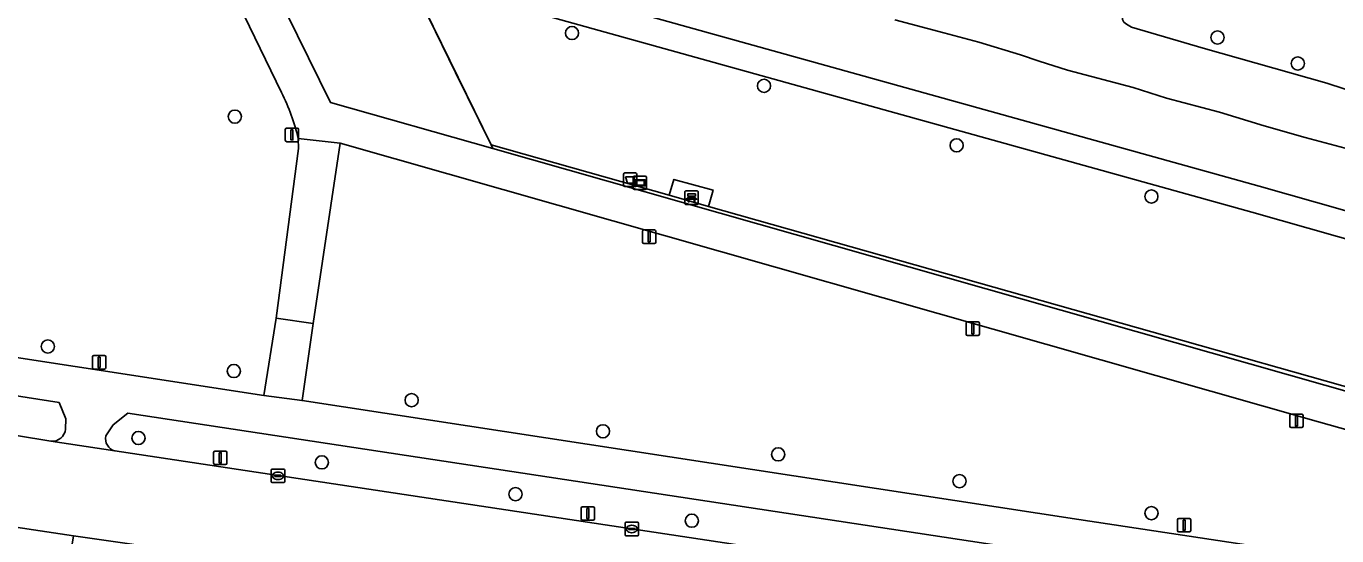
# Model space of a CAD drawing. Extents: x 163008 to 163854, y 382777 to 383982.
# Drawn here: x 163408.4 to 163505.8, y 382991.6 to 383029.4 of the extents above; entities that cross this region are included whole.
import ezdxf

# ---------------------------------------------------------------- set-up
doc = ezdxf.new("R2010")
doc.units = 0
for name, color, linetype in [('IMGEO_Afvalbak', 7, 'Continuous'), ('IMGEO_Bank', 7, 'Continuous'), ('IMGEO_Berm_groen', 7, 'Continuous'), ('IMGEO_Boom', 7, 'Continuous'), ('IMGEO_Fietspad_gesloten', 7, 'Continuous'), ('IMGEO_Groenvoorziening', 7, 'Continuous'), ('IMGEO_Hek', 7, 'Continuous'), ('IMGEO_Informatiebord', 7, 'Continuous'), ('IMGEO_Kolk', 7, 'Continuous'), ('IMGEO_Lichtmast', 7, 'Continuous'), ('IMGEO_Rijbaan_lokaal_gesloten', 7, 'Continuous'), ('IMGEO_Verkeersbordpaal', 7, 'Continuous'), ('IMGEO_Voetpad_gesloten', 7, 'Continuous'), ('IMGEO_Voetpad_open', 7, 'Continuous')]:
    doc.layers.add(name, color=color, linetype=linetype)

msp = doc.modelspace()

# ---------------------------------------------------------------- linework, layer by layer
at = {"layer": 'IMGEO_Afvalbak'}
for p, q in [((163452.787, 383017.631), (163452.787, 383018.431)), ((163452.787, 383018.431), (163452.787, 383017.631)), ((163452.887, 383018.531), (163453.677, 383018.531)), ((163453.677, 383018.531), (163452.887, 383018.531)), ((163453.777, 383018.431), (163453.777, 383017.631)), ((163453.777, 383017.631), (163453.777, 383018.431)), ((163453.677, 383017.531), (163452.887, 383017.531)), ((163452.887, 383017.531), (163453.677, 383017.531))]:
    msp.add_line(p, q, dxfattribs=at)
msp.add_lwpolyline([(163452.93, 383018.245), (163453.634, 383018.245), (163453.485, 383017.775), (163453.079, 383017.775), (163452.93, 383018.245)], dxfattribs=at)
for centre, start, end in [((163452.887, 383018.431), 90, 180), ((163452.887, 383018.431), 90, 180), ((163453.677, 383018.431), 0, 90), ((163453.677, 383018.431), 360, 90), ((163452.887, 383017.631), 180, 270), ((163452.887, 383017.631), 180, 270), ((163453.677, 383017.631), 270, 0), ((163453.677, 383017.631), 270, 0)]:
    msp.add_arc(centre, 0.1, start, end, dxfattribs=at)
at = {"layer": 'IMGEO_Bank'}
for p, q in [((163457.343, 383016.272), (163457.343, 383017.113)), ((163457.343, 383017.113), (163457.343, 383016.272)), ((163457.418, 383017.197), (163458.259, 383017.197)), ((163458.259, 383017.197), (163457.418, 383017.197)), ((163458.343, 383017.122), (163458.343, 383016.281)), ((163458.343, 383016.281), (163458.343, 383017.122)), ((163458.268, 383016.197), (163457.427, 383016.197)), ((163457.427, 383016.197), (163458.268, 383016.197)), ((163458.04, 383016.595), (163457.647, 383016.595)), ((163457.652, 383016.703), (163457.652, 383016.809)), ((163457.696, 383016.809), (163457.696, 383016.703)), ((163457.984, 383016.815), (163457.702, 383016.815)), ((163457.702, 383016.697), (163457.984, 383016.697)), ((163457.99, 383016.703), (163457.99, 383016.809)), ((163458.034, 383016.809), (163458.034, 383016.703))]:
    msp.add_line(p, q, dxfattribs=at)
for points in [[(163457.59, 383016.595), (163457.448, 383016.595), (163457.56, 383016.697), (163457.646, 383016.697)], [(163457.646, 383016.815), (163457.56, 383016.815), (163457.56, 383016.976), (163458.123, 383016.976), (163458.123, 383016.815), (163458.04, 383016.815)], [(163457.64, 383016.588), (163457.64, 383016.381), (163457.597, 383016.381), (163457.597, 383016.588)], [(163458.04, 383016.697), (163458.123, 383016.697), (163458.235, 383016.595), (163458.096, 383016.595)], [(163458.09, 383016.588), (163458.09, 383016.381), (163458.046, 383016.381), (163458.046, 383016.588)]]:
    msp.add_lwpolyline(points, dxfattribs=at)
for centre, radius, start, end in [((163457.421, 383017.119), 0.0779, 92.4484, 184.28452), ((163457.421, 383017.119), 0.0779, 92.4484, 184.28452), ((163458.265, 383017.119), 0.0779, 2.4484, 94.28452), ((163458.265, 383017.119), 0.0779, 2.4484, 94.28452), ((163457.421, 383016.275), 0.0779, 182.4484, 274.28452), ((163457.421, 383016.275), 0.0779, 182.4484, 274.28452), ((163457.59, 383016.588), 0.00671, 2.89567, 87.10433), ((163457.647, 383016.588), 0.00671, 92.89567, 177.10433), ((163457.645, 383016.808), 0.00671, 2.89567, 87.10433), ((163457.645, 383016.704), 0.00671, 272.89567, 357.10433), ((163457.702, 383016.808), 0.00671, 92.89567, 177.10433), ((163457.702, 383016.704), 0.00671, 182.89567, 267.10433), ((163457.984, 383016.808), 0.00671, 2.89567, 87.10433), ((163457.984, 383016.704), 0.00671, 272.89567, 357.10433), ((163458.041, 383016.808), 0.00671, 92.89567, 177.10433), ((163458.041, 383016.704), 0.00671, 182.89567, 267.10433), ((163458.039, 383016.588), 0.00671, 2.89567, 87.10433), ((163458.096, 383016.588), 0.00671, 92.89567, 177.10433), ((163458.265, 383016.275), 0.0779, 272.4484, 4.28452), ((163458.265, 383016.275), 0.0779, 272.4484, 4.28452)]:
    msp.add_arc(centre, radius, start, end, dxfattribs=at)
at = {"layer": 'IMGEO_Berm_groen'}
for points in [[(163339.774, 383012.591), (163332.089, 383015.205), (163331.816, 383013.6), (163333.197, 383011.915), (163336.571, 383011.409), (163336.344, 383009.715), (163404.987, 382999.481), (163410.269, 382998.605)], [(163411.354, 382999.501), (163411.369, 383000.271), (163410.874, 383001.497), (163339.774, 383012.591)], [(163489.468, 382989.524), (163415.977, 383000.7), (163414.901, 382999.838), (163414.341, 382999.01)], [(163415.02, 382997.894), (163488.831, 382986.752)]]:
    msp.add_lwpolyline(points, dxfattribs=at)
for centre, radius, start, end in [((163410.342, 382999.622), 1.02, 265.92047, 353.17976), ((163415.265, 382998.808), 0.946, 167.66, 254.97458)]:
    msp.add_arc(centre, radius, start, end, dxfattribs=at)
at = {"layer": 'IMGEO_Boom'}
for centre in [(163448.962, 383028.922), (163496.902, 383028.591), (163502.859, 383026.664), (163463.221, 383025.001), (163423.924, 383022.718), (163477.527, 383020.584), (163491.99, 383016.788), (163410.036, 383005.647), (163423.85, 383003.823), (163437.053, 383001.66), (163451.263, 382999.35), (163416.764, 382998.851), (163464.277, 382997.634), (163430.389, 382997.041), (163477.735, 382995.647), (163444.771, 382994.68), (163491.991, 382993.274), (163457.861, 382992.709)]:
    msp.add_circle(centre, 0.489, dxfattribs=at)
at = {"layer": 'IMGEO_Fietspad_gesloten'}
for points in [[(163617.09, 382973.246), (163586.506, 382977.714), (163544.618, 382984.04), (163541.477, 382984.514), (163486.6, 382992.801), (163428.914, 383001.629), (163426.083, 383002.018), (163341.665, 383014.986), (163340.004, 383015.426), (163335.408, 383017.05), (163332.11, 383018.101), (163328.736, 383018.876), (163327.116, 383019.173), (163322.281, 383020.078), (163261.942, 383031.619), (163259.432, 383032.112), (163254.513, 383033.076), (163252.6, 383033.489), (163238.283, 383036.725), (163237.872, 383034.497), (163244.23, 383033.069)], [(163242.69, 383030.464), (163245.735, 383028.612), (163245.633, 383029.321), (163245.893, 383029.972), (163246.486, 383030.601), (163247.057, 383030.984), (163247.859, 383031.273), (163248.857, 383031.23), (163251.557, 383030.68), (163254, 383030.182), (163259.018, 383029.356), (163326.513, 383016.383), (163327.352, 383016.222), (163332.089, 383015.205), (163339.774, 383012.591), (163410.874, 383001.497), (163411.369, 383000.271), (163411.354, 382999.501)], [(163414.341, 382999.01), (163414.901, 382999.838), (163415.977, 383000.7), (163489.468, 382989.524), (163489.768, 382988.576), (163489.787, 382987.615)], [(163410.269, 382998.605), (163415.02, 382997.894)]]:
    msp.add_lwpolyline(points, dxfattribs=at)
for centre, radius, start, end in [((163410.342, 382999.622), 1.02, 265.92047, 353.17976), ((163415.265, 382998.808), 0.946, 167.66, 254.97458)]:
    msp.add_arc(centre, radius, start, end, dxfattribs=at)
at = {"layer": 'IMGEO_Groenvoorziening'}
for points in [[(163395.698, 383222.315), (163389.202, 383216.288), (163366.851, 383195.13), (163359.802, 383148.105), (163371.694, 383146.049), (163381.62, 383125.121), (163405.508, 383076.069), (163416.383, 383053.546), (163431.021, 383023.774), (163443.083, 383020.345), (163442.951, 383020.615), (163436.817, 383033.173)], [(163404.994, 383099.886), (163435.674, 383035.631), (163439.987, 383034.274), (163500, 383017.548), (163561.785, 383000), (163623.223, 382982.416)], [(163530.464, 383051.864), (163501.124, 383061.838), (163500.934, 383061.838), (163500.788, 383061.791), (163500.5, 383061.661), (163500.282, 383061.464), (163500.011, 383061.07), (163499.828, 383060.743), (163489.852, 383030.198), (163489.852, 383029.934), (163489.935, 383029.739), (163490.152, 383029.582), (163490.502, 383029.362), (163495.823, 383027.808), (163505.006, 383025.212), (163509.029, 383023.901)], [(163427.394, 383024.502), (163413.969, 383052.216), (163399.398, 383044.736), (163398.169, 383047.501), (163397.08, 383046.99), (163396.945, 383047.255), (163374.565, 383036.515), (163340.762, 383020.485), (163340.731, 383020.283), (163341.742, 383020.136), (163341.505, 383018.514), (163340.474, 383018.665), (163340.004, 383015.426), (163341.665, 383014.986), (163426.083, 383002.018), (163426.994, 383007.752), (163428.656, 383020.356), (163428.623, 383021.086)], [(163506.746, 383020.284), (163503.415, 383021.164), (163500.367, 383022.045), (163497.049, 383023.05), (163493.118, 383024.084), (163490.629, 383024.876), (163485.758, 383026.172), (163483.646, 383026.838), (163482.263, 383027.316), (163479.164, 383028.238), (163476.576, 383028.927), (163472.932, 383029.898)]]:
    msp.add_lwpolyline(points, dxfattribs=at)
for points in [[(163500, 383017.548), (163439.987, 383034.274), (163435.674, 383035.631), (163434.243, 383033.983), (163436.817, 383033.173), (163439.417, 383032.355), (163499.457, 383015.622), (163561.236, 382998.076), (163622.699, 382980.484), (163631.052, 382978.35), (163636.077, 382979.286), (163633.521, 382979.785), (163623.223, 382982.416), (163561.785, 383000)], [(163499.457, 383015.622), (163439.417, 383032.355), (163436.817, 383033.173), (163442.951, 383020.615), (163443.083, 383020.345), (163541.493, 382992.365), (163542.689, 382989.179), (163623.595, 382976.962), (163631.052, 382978.35), (163622.699, 382980.484), (163561.236, 382998.076)], [(163486.6, 382992.801), (163541.477, 382984.514), (163539.22, 382990.257), (163504.403, 383000.04), (163431.74, 383020.75), (163429.737, 383007.354), (163428.914, 383001.629)], [(163459.089, 383016.051), (163456.173, 383016.875), (163456.528, 383018.049), (163459.434, 383017.26)]]:
    msp.add_lwpolyline(points, close=True, dxfattribs=at)
msp.add_arc((163414.618, 383017.976), 14.346, 12.51874, 27.05644, dxfattribs=at)
at = {"layer": 'IMGEO_Hek'}
for points in [[(163636.077, 382979.286), (163633.521, 382979.785), (163623.223, 382982.416), (163561.785, 383000), (163500, 383017.548), (163439.987, 383034.274), (163435.674, 383035.631)], [(163442.951, 383020.615), (163440.32, 383026.001), (163436.817, 383033.173)], [(163442.951, 383020.615), (163456.173, 383016.875), (163459.089, 383016.051), (163541.408, 382992.769), (163542.58, 382989.38)]]:
    msp.add_lwpolyline(points, dxfattribs=at)
at = {"layer": 'IMGEO_Informatiebord'}
for p, q in [((163453.503, 383017.402), (163453.503, 383018.202)), ((163453.503, 383018.202), (163453.503, 383017.402)), ((163453.603, 383018.302), (163454.393, 383018.302)), ((163454.393, 383018.302), (163453.603, 383018.302)), ((163454.493, 383018.202), (163454.493, 383017.402)), ((163454.493, 383017.402), (163454.493, 383018.202)), ((163454.393, 383017.302), (163453.603, 383017.302)), ((163453.603, 383017.302), (163454.393, 383017.302))]:
    msp.add_line(p, q, dxfattribs=at)
for points in [[(163453.604, 383018.034), (163454.392, 383018.034), (163454.392, 383017.57), (163453.604, 383017.57), (163453.604, 383018.034)], [(163453.669, 383017.969), (163453.669, 383017.635), (163454.327, 383017.635), (163454.327, 383017.969), (163453.669, 383017.969)]]:
    msp.add_lwpolyline(points, dxfattribs=at)
for centre, start, end in [((163453.603, 383018.202), 90, 180), ((163453.603, 383018.202), 90, 180), ((163454.393, 383018.202), 0, 90), ((163454.393, 383018.202), 360, 90), ((163453.603, 383017.402), 180, 270), ((163453.603, 383017.402), 180, 270), ((163454.393, 383017.402), 270, 0), ((163454.393, 383017.402), 270, 0)]:
    msp.add_arc(centre, 0.1, start, end, dxfattribs=at)
at = {"layer": 'IMGEO_Kolk'}
for p, q in [((163426.628, 382995.612), (163426.628, 382996.464)), ((163426.703, 382996.538), (163427.555, 382996.538)), ((163426.887, 382996.032), (163426.887, 382996.044)), ((163427.325, 382995.995), (163426.927, 382995.995)), ((163426.93, 382996.081), (163427.328, 382996.081)), ((163427.139, 382995.758), (163427.114, 382995.758)), ((163427.116, 382996.318), (163427.141, 382996.318)), ((163427.371, 382996.044), (163427.371, 382996.032)), ((163427.629, 382996.464), (163427.629, 382995.612)), ((163427.555, 382995.538), (163426.703, 382995.538)), ((163452.903, 382991.669), (163452.903, 382992.521)), ((163452.978, 382992.595), (163453.83, 382992.595)), ((163453.162, 382992.089), (163453.162, 382992.101)), ((163453.6, 382992.052), (163453.202, 382992.052)), ((163453.205, 382992.138), (163453.603, 382992.138)), ((163453.414, 382991.815), (163453.389, 382991.815)), ((163453.391, 382992.375), (163453.416, 382992.375)), ((163453.646, 382992.101), (163453.646, 382992.089)), ((163453.904, 382992.521), (163453.904, 382991.669)), ((163453.83, 382991.595), (163452.978, 382991.595))]:
    msp.add_line(p, q, dxfattribs=at)
for points in [[(163426.628, 382995.612), (163426.628, 382996.464)], [(163426.703, 382996.538), (163427.555, 382996.538)], [(163427.629, 382996.464), (163427.629, 382995.612)], [(163427.555, 382995.538), (163426.703, 382995.538)], [(163452.903, 382991.669), (163452.903, 382992.521)], [(163452.978, 382992.595), (163453.83, 382992.595)], [(163453.904, 382992.521), (163453.904, 382991.669)], [(163453.83, 382991.595), (163452.978, 382991.595)]]:
    msp.add_lwpolyline(points, dxfattribs=at)
for centre, radius, start, end in [((163426.705, 382996.462), 0.0765, 91.55205, 178.44795), ((163426.705, 382996.462), 0.0765, 91.55205, 178.44795), ((163426.705, 382995.614), 0.0765, 181.55205, 268.44795), ((163426.705, 382995.614), 0.0765, 181.55205, 268.44795), ((163426.927, 382996.041), 0.0403, 85.87752, 175.75265), ((163426.924, 382996.031), 0.0366, 178.93798, 274.71019), ((163427.328, 382996.038), 0.043, 264.86636, 352.45326), ((163427.332, 382996.043), 0.0386, 1.73085, 96.63898), ((163427.553, 382996.462), 0.0765, 1.55205, 88.44795), ((163427.553, 382996.462), 0.0765, 1.55205, 88.44795), ((163427.553, 382995.614), 0.0765, 271.55205, 358.44795), ((163427.553, 382995.614), 0.0765, 271.55205, 358.44795), ((163452.98, 382992.519), 0.0765, 91.55205, 178.44795), ((163452.98, 382992.519), 0.0765, 91.55205, 178.44795), ((163453.202, 382992.098), 0.0403, 85.87752, 175.75265), ((163453.199, 382992.088), 0.0366, 178.93798, 274.71019), ((163453.603, 382992.095), 0.043, 264.86636, 352.45326), ((163453.607, 382992.1), 0.0386, 1.73085, 96.63898), ((163453.828, 382992.519), 0.0765, 1.55205, 88.44795), ((163453.828, 382992.519), 0.0765, 1.55205, 88.44795), ((163452.98, 382991.671), 0.0765, 181.55205, 268.44795), ((163452.98, 382991.671), 0.0765, 181.55205, 268.44795), ((163453.828, 382991.671), 0.0765, 271.55205, 358.44795), ((163453.828, 382991.671), 0.0765, 271.55205, 358.44795)]:
    msp.add_arc(centre, radius, start, end, dxfattribs=at)
for centre, major_axis, ratio, start_param, end_param in [((163427.115, 382996.038), (-0.387, 0.002), 0.722429, 4.712389, 7.853982), ((163427.14, 382996.038), (-0.39, 0.002), 0.717154, 1.570796, 4.712389), ((163453.39, 382992.095), (-0.387, 0.002), 0.722429, 4.712389, 7.853982), ((163453.415, 382992.095), (-0.39, 0.002), 0.717154, 1.570796, 4.712389)]:
    msp.add_ellipse(centre, major_axis=major_axis, ratio=ratio, start_param=start_param, end_param=end_param, dxfattribs=at)
at = {"layer": 'IMGEO_Lichtmast'}
for p, q in [((163427.671, 383020.956), (163427.671, 383021.756)), ((163427.671, 383021.756), (163427.671, 383020.956)), ((163427.771, 383021.856), (163428.561, 383021.856)), ((163428.561, 383021.856), (163427.771, 383021.856)), ((163428.661, 383021.756), (163428.661, 383020.956)), ((163428.661, 383020.956), (163428.661, 383021.756)), ((163428.561, 383020.856), (163427.771, 383020.856)), ((163427.771, 383020.856), (163428.561, 383020.856)), ((163454.195, 383013.4), (163454.195, 383014.2)), ((163454.195, 383014.2), (163454.195, 383013.4)), ((163454.295, 383014.3), (163455.085, 383014.3)), ((163455.085, 383014.3), (163454.295, 383014.3)), ((163455.185, 383014.2), (163455.185, 383013.4)), ((163455.185, 383013.4), (163455.185, 383014.2)), ((163455.085, 383013.3), (163454.295, 383013.3)), ((163454.295, 383013.3), (163455.085, 383013.3)), ((163478.226, 383006.57), (163478.226, 383007.37)), ((163478.226, 383007.37), (163478.226, 383006.57)), ((163478.326, 383007.47), (163479.116, 383007.47)), ((163479.116, 383007.47), (163478.326, 383007.47)), ((163479.216, 383007.37), (163479.216, 383006.57)), ((163479.216, 383006.57), (163479.216, 383007.37)), ((163479.116, 383006.47), (163478.326, 383006.47)), ((163478.326, 383006.47), (163479.116, 383006.47)), ((163502.259, 382999.721), (163502.259, 383000.521)), ((163502.259, 383000.521), (163502.259, 382999.721)), ((163502.359, 383000.621), (163503.149, 383000.621)), ((163503.149, 383000.621), (163502.359, 383000.621)), ((163503.249, 383000.521), (163503.249, 382999.721)), ((163503.249, 382999.721), (163503.249, 383000.521)), ((163503.149, 382999.621), (163502.359, 382999.621)), ((163502.359, 382999.621), (163503.149, 382999.621)), ((163422.351, 382996.978), (163422.351, 382997.778)), ((163422.351, 382997.778), (163422.351, 382996.978)), ((163422.451, 382997.878), (163423.241, 382997.878)), ((163423.241, 382997.878), (163422.451, 382997.878)), ((163423.341, 382997.778), (163423.341, 382996.978)), ((163423.341, 382996.978), (163423.341, 382997.778)), ((163423.241, 382996.878), (163422.451, 382996.878)), ((163422.451, 382996.878), (163423.241, 382996.878)), ((163449.64, 382992.85), (163449.64, 382993.65)), ((163449.64, 382993.65), (163449.64, 382992.85)), ((163449.74, 382993.75), (163450.53, 382993.75)), ((163450.53, 382993.75), (163449.74, 382993.75)), ((163450.63, 382993.65), (163450.63, 382992.85)), ((163450.63, 382992.85), (163450.63, 382993.65)), ((163450.53, 382992.75), (163449.74, 382992.75)), ((163449.74, 382992.75), (163450.53, 382992.75))]:
    msp.add_line(p, q, dxfattribs=at)
for points in [[(163428.091, 383021.731), (163428.241, 383021.731), (163428.241, 383020.981), (163428.091, 383020.981), (163428.091, 383021.731)], [(163454.615, 383014.175), (163454.765, 383014.175), (163454.765, 383013.425), (163454.615, 383013.425), (163454.615, 383014.175)], [(163478.646, 383007.345), (163478.796, 383007.345), (163478.796, 383006.595), (163478.646, 383006.595), (163478.646, 383007.345)], [(163502.679, 383000.496), (163502.829, 383000.496), (163502.829, 382999.746), (163502.679, 382999.746), (163502.679, 383000.496)], [(163422.771, 382997.753), (163422.921, 382997.753), (163422.921, 382997.003), (163422.771, 382997.003), (163422.771, 382997.753)], [(163450.06, 382993.625), (163450.21, 382993.625), (163450.21, 382992.875), (163450.06, 382992.875), (163450.06, 382993.625)]]:
    msp.add_lwpolyline(points, dxfattribs=at)
for centre, start, end in [((163427.771, 383021.756), 90, 180), ((163427.771, 383021.756), 90, 180), ((163427.771, 383020.956), 180, 270), ((163427.771, 383020.956), 180, 270), ((163428.561, 383021.756), 0, 90), ((163428.561, 383021.756), 360, 90), ((163428.561, 383020.956), 270, 0), ((163428.561, 383020.956), 270, 0), ((163454.295, 383014.2), 90, 180), ((163454.295, 383014.2), 90, 180), ((163455.085, 383014.2), 0, 90), ((163455.085, 383014.2), 360, 90), ((163454.295, 383013.4), 180, 270), ((163454.295, 383013.4), 180, 270), ((163455.085, 383013.4), 270, 0), ((163455.085, 383013.4), 270, 0), ((163478.326, 383007.37), 90, 180), ((163478.326, 383007.37), 90, 180), ((163479.116, 383007.37), 0, 90), ((163479.116, 383007.37), 360, 90), ((163478.326, 383006.57), 180, 270), ((163478.326, 383006.57), 180, 270), ((163479.116, 383006.57), 270, 0), ((163479.116, 383006.57), 270, 0), ((163502.359, 383000.521), 90, 180), ((163502.359, 383000.521), 90, 180), ((163503.149, 383000.521), 0, 90), ((163503.149, 383000.521), 360, 90), ((163502.359, 382999.721), 180, 270), ((163502.359, 382999.721), 180, 270), ((163503.149, 382999.721), 270, 0), ((163503.149, 382999.721), 270, 0), ((163422.451, 382997.778), 90, 180), ((163422.451, 382997.778), 90, 180), ((163423.241, 382997.778), 0, 90), ((163423.241, 382997.778), 360, 90), ((163422.451, 382996.978), 180, 270), ((163422.451, 382996.978), 180, 270), ((163423.241, 382996.978), 270, 0), ((163423.241, 382996.978), 270, 0), ((163449.74, 382993.65), 90, 180), ((163449.74, 382993.65), 90, 180), ((163450.53, 382993.65), 0, 90), ((163450.53, 382993.65), 360, 90), ((163449.74, 382992.85), 180, 270), ((163449.74, 382992.85), 180, 270), ((163450.53, 382992.85), 270, 0), ((163450.53, 382992.85), 270, 0)]:
    msp.add_arc(centre, 0.1, start, end, dxfattribs=at)
at = {"layer": 'IMGEO_Rijbaan_lokaal_gesloten'}
for points in [[(163292.545, 383009.569), (163296.84, 383008.817), (163304.96, 383007.61), (163321.045, 383005.203), (163329.509, 383003.951), (163334.952, 383003.075), (163339.568, 383002.444), (163411.931, 382991.584), (163416.286, 382990.97), (163423.758, 382989.792), (163438.655, 382987.556), (163481.173, 382981.103), (163506.122, 382977.311), (163550.446, 382970.596), (163562.809, 382968.717), (163570.543, 382967.542), (163594.132, 382963.957), (163599.415, 382963.154), (163615.953, 382960.64), (163617.8, 382960.359)], [(163620.509, 382966.927), (163617.533, 382967.225), (163535.444, 382979.722), (163530.764, 382980.419), (163493.409, 382986.066), (163488.831, 382986.752), (163415.02, 382997.894), (163410.269, 382998.605), (163404.987, 382999.481), (163336.344, 383009.715)]]:
    msp.add_lwpolyline(points, dxfattribs=at)
at = {"layer": 'IMGEO_Verkeersbordpaal'}
for p, q in [((163413.352, 383004.072), (163413.352, 383004.872)), ((163413.352, 383004.872), (163413.352, 383004.072)), ((163413.452, 383004.972), (163414.242, 383004.972)), ((163414.242, 383004.972), (163413.452, 383004.972)), ((163414.342, 383004.872), (163414.342, 383004.072)), ((163414.342, 383004.072), (163414.342, 383004.872)), ((163414.242, 383003.972), (163413.452, 383003.972)), ((163413.452, 383003.972), (163414.242, 383003.972)), ((163493.917, 382991.978), (163493.917, 382992.778)), ((163493.917, 382992.778), (163493.917, 382991.978)), ((163494.017, 382992.878), (163494.807, 382992.878)), ((163494.807, 382992.878), (163494.017, 382992.878)), ((163494.907, 382992.778), (163494.907, 382991.978)), ((163494.907, 382991.978), (163494.907, 382992.778)), ((163494.807, 382991.878), (163494.017, 382991.878)), ((163494.017, 382991.878), (163494.807, 382991.878))]:
    msp.add_line(p, q, dxfattribs=at)
for points in [[(163413.772, 383004.847), (163413.922, 383004.847), (163413.922, 383004.097), (163413.772, 383004.097), (163413.772, 383004.847)], [(163494.337, 382992.753), (163494.487, 382992.753), (163494.487, 382992.003), (163494.337, 382992.003), (163494.337, 382992.753)]]:
    msp.add_lwpolyline(points, dxfattribs=at)
for centre, start, end in [((163413.452, 383004.872), 90, 180), ((163413.452, 383004.872), 90, 180), ((163414.242, 383004.872), 0, 90), ((163414.242, 383004.872), 360, 90), ((163413.452, 383004.072), 180, 270), ((163413.452, 383004.072), 180, 270), ((163414.242, 383004.072), 270, 0), ((163414.242, 383004.072), 270, 0), ((163494.017, 382992.778), 90, 180), ((163494.017, 382992.778), 90, 180), ((163494.807, 382992.778), 0, 90), ((163494.807, 382992.778), 360, 90), ((163494.017, 382991.978), 180, 270), ((163494.017, 382991.978), 180, 270), ((163494.807, 382991.978), 270, 0), ((163494.807, 382991.978), 270, 0)]:
    msp.add_arc(centre, 0.1, start, end, dxfattribs=at)
at = {"layer": 'IMGEO_Voetpad_gesloten'}
for points in [[(163509.029, 383023.901), (163505.006, 383025.212), (163495.823, 383027.808), (163490.502, 383029.362), (163490.152, 383029.582), (163489.935, 383029.739), (163489.852, 383029.934), (163489.852, 383030.198), (163499.828, 383060.743), (163500.011, 383061.07), (163500.282, 383061.464), (163500.5, 383061.661), (163500.788, 383061.791), (163500.934, 383061.838), (163501.124, 383061.838), (163530.464, 383051.864)], [(163443.083, 383020.345), (163431.021, 383023.774), (163416.383, 383053.546), (163413.969, 383052.216), (163427.394, 383024.502)], [(163472.932, 383029.898), (163476.576, 383028.927), (163479.164, 383028.238), (163482.263, 383027.316), (163483.646, 383026.838), (163485.758, 383026.172), (163490.629, 383024.876), (163493.118, 383024.084), (163497.049, 383023.05), (163500.367, 383022.045), (163503.415, 383021.164), (163506.746, 383020.284)], [(163428.623, 383021.086), (163431.74, 383020.75), (163504.403, 383000.04), (163539.22, 382990.257), (163541.477, 382984.514), (163544.618, 382984.04), (163543.424, 382987.221), (163542.689, 382989.179), (163541.493, 382992.365), (163443.083, 383020.345)]]:
    msp.add_lwpolyline(points, dxfattribs=at)
msp.add_lwpolyline([(163431.74, 383020.75), (163428.623, 383021.086), (163428.656, 383020.356), (163426.994, 383007.752), (163429.737, 383007.354)], close=True, dxfattribs=at)
msp.add_arc((163414.618, 383017.976), 14.346, 12.51874, 27.05644, dxfattribs=at)
at = {"layer": 'IMGEO_Voetpad_open'}
for points in [[(163459.089, 383016.051), (163459.434, 383017.26), (163456.528, 383018.049), (163456.173, 383016.875)], [(163426.994, 383007.752), (163426.083, 383002.018), (163428.914, 383001.629), (163429.737, 383007.354)], [(163411.357, 382987.861), (163411.931, 382991.584), (163339.568, 383002.444), (163338.968, 382998.653)]]:
    msp.add_lwpolyline(points, close=True, dxfattribs=at)

doc.saveas('drawing.dxf')
